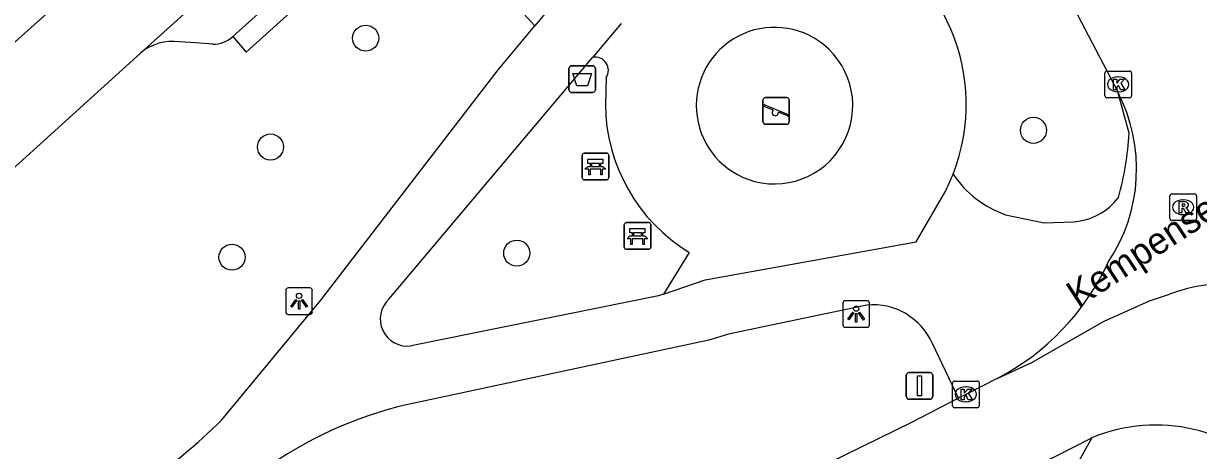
# Model space of a CAD drawing. Extents: x 162172 to 163187, y 382874 to 383684.
# Drawn here: x 162941.11 to 162985.24, y 383497.07 to 383513.09 of the extents above; entities that cross this region are included whole.
import ezdxf

# ---------------------------------------------------------------- set-up
doc = ezdxf.new("R2010")
doc.units = 0
for name, color, linetype in [('IMGEO_Afvalbak', 7, 'Continuous'), ('IMGEO_Bank', 7, 'Continuous'), ('IMGEO_Berm_groen', 7, 'Continuous'), ('IMGEO_Boom', 7, 'Continuous'), ('IMGEO_Kolk', 7, 'Continuous'), ('IMGEO_Lichtpunt', 7, 'Continuous'), ('IMGEO_Openbare_ruimte_label', 7, 'Continuous'), ('IMGEO_Parkeervlak_open', 7, 'Continuous'), ('IMGEO_Rijbaan_lokaal_open', 7, 'Continuous'), ('IMGEO_Rioolput', 7, 'Continuous'), ('IMGEO_Speelvoorziening', 7, 'Continuous'), ('IMGEO_Verkeersbordpaal', 7, 'Continuous'), ('IMGEO_Voetpad_gesloten', 7, 'Continuous'), ('IMGEO_Voetpad_open', 7, 'Continuous')]:
    doc.layers.add(name, color=color, linetype=linetype)

msp = doc.modelspace()

# ---------------------------------------------------------------- linework, layer by layer
at = {"layer": 'IMGEO_Afvalbak'}
for p, q in [((162961.602, 383510.605), (162961.602, 383511.405)), ((162961.602, 383511.405), (162961.602, 383510.605)), ((162961.702, 383511.505), (162962.492, 383511.505)), ((162962.492, 383511.505), (162961.702, 383511.505)), ((162962.592, 383511.405), (162962.592, 383510.605)), ((162962.592, 383510.605), (162962.592, 383511.405)), ((162962.492, 383510.505), (162961.702, 383510.505)), ((162961.702, 383510.505), (162962.492, 383510.505))]:
    msp.add_line(p, q, dxfattribs=at)
msp.add_lwpolyline([(162961.745, 383511.219), (162962.449, 383511.219), (162962.3, 383510.749), (162961.894, 383510.749), (162961.745, 383511.219)], dxfattribs=at)
for centre, start, end in [((162961.702, 383511.405), 90, 180), ((162961.702, 383511.405), 90, 180), ((162962.492, 383511.405), 0, 90), ((162962.492, 383511.405), 360, 90), ((162961.702, 383510.605), 180, 270), ((162961.702, 383510.605), 180, 270), ((162962.492, 383510.605), 270, 0), ((162962.492, 383510.605), 270, 0)]:
    msp.add_arc(centre, 0.1, start, end, dxfattribs=at)
at = {"layer": 'IMGEO_Bank'}
for p, q in [((162962.096, 383507.299), (162962.096, 383508.14)), ((162962.096, 383508.14), (162962.096, 383507.299)), ((162962.171, 383508.224), (162963.012, 383508.224)), ((162963.012, 383508.224), (162962.171, 383508.224)), ((162962.405, 383507.73), (162962.405, 383507.836)), ((162962.449, 383507.836), (162962.449, 383507.73)), ((162962.737, 383507.842), (162962.455, 383507.842)), ((162962.743, 383507.73), (162962.743, 383507.836)), ((162962.787, 383507.836), (162962.787, 383507.73)), ((162963.096, 383508.149), (162963.096, 383507.308)), ((162963.096, 383507.308), (162963.096, 383508.149)), ((162962.793, 383507.622), (162962.4, 383507.622)), ((162962.455, 383507.724), (162962.737, 383507.724)), ((162963.021, 383507.224), (162962.18, 383507.224)), ((162962.18, 383507.224), (162963.021, 383507.224)), ((162963.751, 383505.618), (162964.592, 383505.618)), ((162964.592, 383505.618), (162963.751, 383505.618)), ((162963.676, 383504.693), (162963.676, 383505.534)), ((162963.676, 383505.534), (162963.676, 383504.693)), ((162963.985, 383505.124), (162963.985, 383505.23)), ((162964.029, 383505.23), (162964.029, 383505.124)), ((162964.317, 383505.236), (162964.035, 383505.236)), ((162964.323, 383505.124), (162964.323, 383505.23)), ((162964.367, 383505.23), (162964.367, 383505.124)), ((162964.676, 383505.543), (162964.676, 383504.702)), ((162964.676, 383504.702), (162964.676, 383505.543)), ((162964.373, 383505.016), (162963.98, 383505.016)), ((162964.035, 383505.118), (162964.317, 383505.118)), ((162964.601, 383504.618), (162963.76, 383504.618)), ((162963.76, 383504.618), (162964.601, 383504.618))]:
    msp.add_line(p, q, dxfattribs=at)
for points in [[(162962.399, 383507.842), (162962.313, 383507.842), (162962.313, 383508.003), (162962.876, 383508.003), (162962.876, 383507.842), (162962.793, 383507.842)], [(162962.343, 383507.622), (162962.201, 383507.622), (162962.313, 383507.724), (162962.399, 383507.724)], [(162962.393, 383507.615), (162962.393, 383507.408), (162962.35, 383507.408), (162962.35, 383507.615)], [(162962.793, 383507.724), (162962.876, 383507.724), (162962.988, 383507.622), (162962.849, 383507.622)], [(162962.843, 383507.615), (162962.843, 383507.408), (162962.799, 383507.408), (162962.799, 383507.615)], [(162963.979, 383505.236), (162963.893, 383505.236), (162963.893, 383505.397), (162964.456, 383505.397), (162964.456, 383505.236), (162964.373, 383505.236)], [(162963.923, 383505.016), (162963.781, 383505.016), (162963.893, 383505.118), (162963.979, 383505.118)], [(162963.973, 383505.009), (162963.973, 383504.802), (162963.93, 383504.802), (162963.93, 383505.009)], [(162964.373, 383505.118), (162964.456, 383505.118), (162964.568, 383505.016), (162964.429, 383505.016)], [(162964.423, 383505.009), (162964.423, 383504.802), (162964.379, 383504.802), (162964.379, 383505.009)]]:
    msp.add_lwpolyline(points, dxfattribs=at)
for centre, radius, start, end in [((162962.174, 383508.146), 0.0779, 92.4484, 184.2845), ((162962.174, 383508.146), 0.0779, 92.4484, 184.2845), ((162962.398, 383507.835), 0.00671, 2.8957, 87.1043), ((162962.455, 383507.835), 0.00671, 92.8957, 177.1043), ((162962.737, 383507.835), 0.00671, 2.8957, 87.1043), ((162962.794, 383507.835), 0.00671, 92.8957, 177.1043), ((162963.018, 383508.146), 0.0779, 2.4484, 94.2845), ((162963.018, 383508.146), 0.0779, 2.4484, 94.2845), ((162962.343, 383507.615), 0.00671, 2.8957, 87.1043), ((162962.4, 383507.615), 0.00671, 92.8957, 177.1043), ((162962.398, 383507.731), 0.00671, 272.8957, 357.1043), ((162962.455, 383507.731), 0.00671, 182.8957, 267.1043), ((162962.737, 383507.731), 0.00671, 272.8957, 357.1043), ((162962.794, 383507.731), 0.00671, 182.8957, 267.1043), ((162962.792, 383507.615), 0.00671, 2.8957, 87.1043), ((162962.849, 383507.615), 0.00671, 92.8957, 177.1043), ((162962.174, 383507.302), 0.0779, 182.4484, 274.2845), ((162962.174, 383507.302), 0.0779, 182.4484, 274.2845), ((162963.018, 383507.302), 0.0779, 272.4484, 4.2845), ((162963.018, 383507.302), 0.0779, 272.4484, 4.2845), ((162963.754, 383505.54), 0.0779, 92.4484, 184.2845), ((162963.754, 383505.54), 0.0779, 92.4484, 184.2845), ((162964.598, 383505.54), 0.0779, 2.4484, 94.2845), ((162964.598, 383505.54), 0.0779, 2.4484, 94.2845), ((162963.978, 383505.229), 0.00671, 2.8957, 87.1043), ((162964.035, 383505.229), 0.00671, 92.8957, 177.1043), ((162964.317, 383505.229), 0.00671, 2.8957, 87.1043), ((162964.374, 383505.229), 0.00671, 92.8957, 177.1043), ((162963.923, 383505.009), 0.00671, 2.8957, 87.1043), ((162963.98, 383505.009), 0.00671, 92.8957, 177.1043), ((162963.978, 383505.125), 0.00671, 272.8957, 357.1043), ((162964.035, 383505.125), 0.00671, 182.8957, 267.1043), ((162964.317, 383505.125), 0.00671, 272.8957, 357.1043), ((162964.374, 383505.125), 0.00671, 182.8957, 267.1043), ((162964.372, 383505.009), 0.00671, 2.8957, 87.1043), ((162964.429, 383505.009), 0.00671, 92.8957, 177.1043), ((162963.754, 383504.696), 0.0779, 182.4484, 274.2845), ((162963.754, 383504.696), 0.0779, 182.4484, 274.2845), ((162964.598, 383504.696), 0.0779, 272.4484, 4.2845), ((162964.598, 383504.696), 0.0779, 272.4484, 4.2845)]:
    msp.add_arc(centre, radius, start, end, dxfattribs=at)
at = {"layer": 'IMGEO_Berm_groen'}
msp.add_lwpolyline([(162960.319, 383513.009), (162955.918, 383517.819)], dxfattribs=at)
at = {"layer": 'IMGEO_Boom'}
for centre in [(162953.965, 383512.541), (162979.046, 383509.083), (162950.391, 383508.456), (162948.946, 383504.321), (162959.64, 383504.474)]:
    msp.add_circle(centre, 0.489, dxfattribs=at)
at = {"layer": 'IMGEO_Kolk'}
for p, q in [((162981.73, 383510.381), (162981.73, 383511.233)), ((162981.805, 383511.307), (162982.657, 383511.307)), ((162982.218, 383511.087), (162982.243, 383511.087)), ((162982.731, 383511.233), (162982.731, 383510.381)), ((162982.241, 383510.527), (162982.216, 383510.527)), ((162982.657, 383510.307), (162981.805, 383510.307)), ((162976.006, 383498.748), (162976.006, 383499.6)), ((162976.081, 383499.674), (162976.933, 383499.674)), ((162976.494, 383499.454), (162976.519, 383499.454)), ((162977.007, 383499.6), (162977.007, 383498.748)), ((162976.933, 383498.674), (162976.081, 383498.674)), ((162976.517, 383498.894), (162976.492, 383498.894))]:
    msp.add_line(p, q, dxfattribs=at)
for points in [[(162981.73, 383510.381), (162981.73, 383511.233)], [(162981.805, 383511.307), (162982.657, 383511.307)], [(162982.051, 383511.007), (162982.174, 383511.007), (162982.174, 383510.856), (162982.304, 383511.007), (162982.468, 383511.007), (162982.322, 383510.856), (162982.475, 383510.607), (162982.323, 383510.607), (162982.238, 383510.771), (162982.174, 383510.704), (162982.174, 383510.607), (162982.051, 383510.607), (162982.051, 383511.007)], [(162982.731, 383511.233), (162982.731, 383510.381)], [(162982.657, 383510.307), (162981.805, 383510.307)], [(162976.006, 383498.748), (162976.006, 383499.6)], [(162976.081, 383499.674), (162976.933, 383499.674)], [(162977.007, 383499.6), (162977.007, 383498.748)], [(162976.327, 383499.374), (162976.45, 383499.374), (162976.45, 383499.223), (162976.58, 383499.374), (162976.744, 383499.374), (162976.598, 383499.223), (162976.751, 383498.974), (162976.599, 383498.974), (162976.514, 383499.138), (162976.45, 383499.071), (162976.45, 383498.974), (162976.327, 383498.974), (162976.327, 383499.374)], [(162976.933, 383498.674), (162976.081, 383498.674)]]:
    msp.add_lwpolyline(points, dxfattribs=at)
for centre, start, end in [((162981.807, 383511.231), 91.552, 178.448), ((162981.807, 383511.231), 91.552, 178.448), ((162982.655, 383511.231), 1.552, 88.448), ((162982.655, 383511.231), 1.552, 88.448), ((162981.807, 383510.383), 181.552, 268.448), ((162981.807, 383510.383), 181.552, 268.448), ((162982.655, 383510.383), 271.552, 358.448), ((162982.655, 383510.383), 271.552, 358.448), ((162976.083, 383499.598), 91.552, 178.448), ((162976.083, 383499.598), 91.552, 178.448), ((162976.931, 383499.598), 1.552, 88.448), ((162976.931, 383499.598), 1.552, 88.448), ((162976.083, 383498.75), 181.552, 268.448), ((162976.083, 383498.75), 181.552, 268.448), ((162976.931, 383498.75), 271.552, 358.448), ((162976.931, 383498.75), 271.552, 358.448)]:
    msp.add_arc(centre, 0.0765, start, end, dxfattribs=at)
for centre, major_axis, ratio, start_param, end_param in [((162982.217, 383510.807), (-0.387, 0.002), 0.722429, 4.712389, 7.853982), ((162982.242, 383510.807), (-0.39, 0.002), 0.717154, 1.570796, 4.712389), ((162976.493, 383499.174), (-0.387, 0.002), 0.722429, 4.712389, 7.853982), ((162976.518, 383499.174), (-0.39, 0.002), 0.717154, 1.570796, 4.712389)]:
    msp.add_ellipse(centre, major_axis=major_axis, ratio=ratio, start_param=start_param, end_param=end_param, dxfattribs=at)
at = {"layer": 'IMGEO_Lichtpunt'}
for p, q in [((162950.966, 383503.073), (162950.966, 383502.266)), ((162950.966, 383503.073), (162950.966, 383502.266)), ((162951.868, 383503.168), (162951.06, 383503.168)), ((162951.868, 383503.168), (162951.06, 383503.168)), ((162951.962, 383502.266), (162951.962, 383503.073)), ((162951.962, 383502.266), (162951.962, 383503.073)), ((162971.89, 383502.591), (162971.89, 383501.784)), ((162971.89, 383502.591), (162971.89, 383501.784)), ((162972.792, 383502.686), (162971.984, 383502.686)), ((162972.792, 383502.686), (162971.984, 383502.686)), ((162972.886, 383501.784), (162972.886, 383502.591)), ((162972.886, 383501.784), (162972.886, 383502.591)), ((162951.06, 383502.172), (162951.868, 383502.172)), ((162951.06, 383502.172), (162951.868, 383502.172)), ((162971.984, 383501.69), (162972.792, 383501.69)), ((162971.984, 383501.69), (162972.792, 383501.69))]:
    msp.add_line(p, q, dxfattribs=at)
for points in [[(162951.34, 383502.737), (162951.379, 383502.709), (162951.191, 383502.447), (162951.153, 383502.474), (162951.34, 383502.737)], [(162951.442, 383502.689), (162951.489, 383502.689), (162951.489, 383502.367), (162951.442, 383502.367), (162951.442, 383502.689)], [(162951.552, 383502.709), (162951.59, 383502.736), (162951.777, 383502.474), (162951.738, 383502.446), (162951.552, 383502.709)], [(162972.264, 383502.255), (162972.303, 383502.227), (162972.115, 383501.965), (162972.077, 383501.992), (162972.264, 383502.255)], [(162972.366, 383502.207), (162972.413, 383502.207), (162972.413, 383501.885), (162972.366, 383501.885), (162972.366, 383502.207)], [(162972.476, 383502.227), (162972.514, 383502.254), (162972.701, 383501.992), (162972.662, 383501.964), (162972.476, 383502.227)]]:
    msp.add_lwpolyline(points, dxfattribs=at)
for centre in [(162951.465, 383502.871), (162972.389, 383502.389)]:
    msp.add_circle(centre, 0.0994, dxfattribs=at)
for centre, start, end in [((162951.06, 383503.073), 90, 180), ((162951.06, 383503.073), 90, 180), ((162951.868, 383503.073), 0, 90), ((162951.868, 383503.073), 0, 90), ((162971.984, 383502.591), 90, 180), ((162971.984, 383502.591), 90, 180), ((162972.792, 383502.591), 0, 90), ((162972.792, 383502.591), 0, 90), ((162951.06, 383502.266), 180, 270), ((162951.06, 383502.266), 180, 270), ((162951.868, 383502.266), 270, 0), ((162951.868, 383502.266), 270, 360), ((162971.984, 383501.784), 180, 270), ((162971.984, 383501.784), 180, 270), ((162972.792, 383501.784), 270, 0), ((162972.792, 383501.784), 270, 360)]:
    msp.add_arc(centre, 0.0946, start, end, dxfattribs=at)
at = {"layer": 'IMGEO_Parkeervlak_open'}
msp.add_lwpolyline([(162948.226, 383512.317), (162947.575, 383512.362), (162946.975, 383512.405)], dxfattribs=at)
for centre, radius, start, end in [((162946.714, 383510.556), 1.867, 81.9779, 130.4468), ((162948.242, 383513.395), 1.078, 269.129, 313.0481)]:
    msp.add_arc(centre, radius, start, end, dxfattribs=at)
at = {"layer": 'IMGEO_Rijbaan_lokaal_open'}
for points in [[(162962.857, 383532.136), (162930.121, 383502.868)], [(162945.503, 383511.977), (162963.246, 383527.952), (162963.434, 383528.095)], [(162976.422, 383521.598), (162982.211, 383510.527)], [(162936.375, 383503.711), (162945.503, 383511.977)], [(162977.681, 383499.769), (162978.958, 383500.358), (162981.707, 383501.921), (162983.403, 383502.68), (162984.157, 383502.933)], [(162977.681, 383499.769), (162976.507, 383499.174), (162976.294, 383499.065), (162976.226, 383499.03)], [(162976.226, 383499.03), (162974.437, 383498.109), (162964.696, 383493.341), (162964.589, 383493.288)], [(162940.365, 383477.407), (162977.742, 383495.76), (162981.241, 383497.547)]]:
    msp.add_lwpolyline(points, dxfattribs=at)
for centre, radius, start, end in [((162976.631, 383507.629), 6.288, 326.1808, 27.4496), ((162973.379, 383508.065), 9.345, 297.4076, 335.0895), ((162986.303, 383497.26), 6.065, 58.1841, 110.7197), ((162983.645, 383491.688), 6.333, 41.7757, 112.3067)]:
    msp.add_arc(centre, radius, start, end, dxfattribs=at)
at = {"layer": 'IMGEO_Rioolput'}
for p, q in [((162984.171, 383505.771), (162984.171, 383506.623)), ((162984.246, 383506.697), (162985.098, 383506.697)), ((162984.659, 383506.477), (162984.684, 383506.477)), ((162985.172, 383506.623), (162985.172, 383505.771)), ((162985.098, 383505.697), (162984.246, 383505.697)), ((162984.682, 383505.917), (162984.657, 383505.917))]:
    msp.add_line(p, q, dxfattribs=at)
for points in [[(162984.171, 383505.771), (162984.171, 383506.623)], [(162984.246, 383506.697), (162985.098, 383506.697)], [(162985.172, 383506.623), (162985.172, 383505.771)], [(162984.76, 383506.395), (162984.508, 383506.397), (162984.508, 383505.997)], [(162984.508, 383505.997), (162984.632, 383505.997), (162984.632, 383506.159), (162984.643, 383506.159)], [(162984.686, 383506.316), (162984.632, 383506.316), (162984.632, 383506.235)], [(162984.632, 383506.235), (162984.684, 383506.235)], [(162984.69, 383506.13), (162984.761, 383505.997), (162984.901, 383505.997), (162984.836, 383506.123)], [(162985.098, 383505.697), (162984.246, 383505.697)]]:
    msp.add_lwpolyline(points, dxfattribs=at)
for centre, radius, start, end in [((162984.248, 383506.621), 0.0765, 91.552, 178.448), ((162984.248, 383506.621), 0.0765, 91.552, 178.448), ((162985.096, 383506.621), 0.0765, 1.552, 88.448), ((162985.096, 383506.621), 0.0765, 1.552, 88.448), ((162984.642, 383506.106), 0.0533, 26.0293, 88.6989), ((162984.668, 383506.424), 0.19, 274.7715, 282.9687), ((162984.692, 383506.22), 0.0964, 77.0061, 93.1865), ((162984.706, 383506.277), 0.0378, 276.6634, 79.6772), ((162984.759, 383506.285), 0.109, 350.3612, 89.416), ((162984.757, 383506.285), 0.112, 277.5842, 350.9817), ((162984.741, 383506.07), 0.108, 29.5134, 73.7905), ((162984.248, 383505.773), 0.0765, 181.552, 268.448), ((162984.248, 383505.773), 0.0765, 181.552, 268.448), ((162985.096, 383505.773), 0.0765, 271.552, 358.448), ((162985.096, 383505.773), 0.0765, 271.552, 358.448)]:
    msp.add_arc(centre, radius, start, end, dxfattribs=at)
for centre, major_axis, ratio, start_param, end_param in [((162984.658, 383506.197), (-0.387, 0.002), 0.722429, 4.712389, 7.853982), ((162984.683, 383506.197), (-0.39, 0.002), 0.717154, 1.570796, 4.712389)]:
    msp.add_ellipse(centre, major_axis=major_axis, ratio=ratio, start_param=start_param, end_param=end_param, dxfattribs=at)
at = {"layer": 'IMGEO_Speelvoorziening'}
for p, q in [((162968.885, 383509.41), (162968.885, 383510.21)), ((162968.885, 383510.21), (162968.885, 383509.41)), ((162968.954, 383510.035), (162969.83, 383509.682)), ((162968.985, 383510.31), (162969.775, 383510.31)), ((162969.775, 383510.31), (162968.985, 383510.31)), ((162969.875, 383510.21), (162969.875, 383509.41)), ((162969.875, 383509.41), (162969.875, 383510.21)), ((162969.268, 383509.838), (162968.929, 383509.975)), ((162969.806, 383509.622), (162969.466, 383509.759)), ((162969.775, 383509.31), (162968.985, 383509.31)), ((162968.985, 383509.31), (162969.775, 383509.31))]:
    msp.add_line(p, q, dxfattribs=at)
for centre, radius, start, end in [((162968.985, 383510.21), 0.1, 90, 180), ((162968.985, 383510.21), 0.1, 90, 180), ((162968.942, 383510.005), 0.0327, 68.078, 248.078), ((162969.775, 383510.21), 0.1, 0, 90), ((162969.775, 383510.21), 0.1, 360, 90), ((162969.347, 383509.748), 0.12, 130.9928, 5.1632), ((162969.818, 383509.652), 0.0327, 248.078, 68.078), ((162968.985, 383509.41), 0.1, 180, 270), ((162968.985, 383509.41), 0.1, 180, 270), ((162969.775, 383509.41), 0.1, 270, 0), ((162969.775, 383509.41), 0.1, 270, 0)]:
    msp.add_arc(centre, radius, start, end, dxfattribs=at)
at = {"layer": 'IMGEO_Verkeersbordpaal'}
for p, q in [((162974.271, 383499.089), (162974.271, 383499.889)), ((162974.271, 383499.889), (162974.271, 383499.089)), ((162974.371, 383499.989), (162975.161, 383499.989)), ((162975.161, 383499.989), (162974.371, 383499.989)), ((162975.261, 383499.889), (162975.261, 383499.089)), ((162975.261, 383499.089), (162975.261, 383499.889)), ((162975.161, 383498.989), (162974.371, 383498.989)), ((162974.371, 383498.989), (162975.161, 383498.989))]:
    msp.add_line(p, q, dxfattribs=at)
msp.add_lwpolyline([(162974.691, 383499.864), (162974.841, 383499.864), (162974.841, 383499.114), (162974.691, 383499.114), (162974.691, 383499.864)], dxfattribs=at)
for centre, start, end in [((162974.371, 383499.889), 90, 180), ((162974.371, 383499.889), 90, 180), ((162975.161, 383499.889), 0, 90), ((162975.161, 383499.889), 360, 90), ((162974.371, 383499.089), 180, 270), ((162974.371, 383499.089), 180, 270), ((162975.161, 383499.089), 270, 0), ((162975.161, 383499.089), 270, 0)]:
    msp.add_arc(centre, 0.1, start, end, dxfattribs=at)
at = {"layer": 'IMGEO_Voetpad_gesloten'}
for points in [[(162963.563, 383513.091), (162962.493, 383511.822)], [(162962.996, 383511.06), (162962.968, 383510.052)], [(162965.148, 383502.938), (162966.717, 383503.473), (162974.642, 383504.894), (162975.727, 383506.768)], [(162966.117, 383504.5), (162965.148, 383502.938)]]:
    msp.add_lwpolyline(points, dxfattribs=at)
for centre, radius, start, end in [((162969.343, 383510.053), 7.179, 338.6569, 67.8075), ((162969.323, 383510.009), 2.939, 51.3615, 250.0284), ((162969.321, 383510.011), 2.939, 250.0779, 51.312), ((162962.587, 383511.337), 0.494, 325.9445, 100.9135), ((162969.544, 383510.113), 6.577, 180.5309, 238.5915), ((162969.29, 383510.074), 7.236, 332.8101, 338.6494)]:
    msp.add_arc(centre, radius, start, end, dxfattribs=at)
at = {"layer": 'IMGEO_Voetpad_open'}
for points in [[(162962.374, 383524.6), (162957.9, 383520.594), (162948.978, 383512.607)], [(162966.526, 383524.202), (162966.404, 383521.674), (162966.063, 383519.847), (162965.31, 383518.301), (162964.284, 383517.246), (162961.248, 383514.126), (162960.319, 383513.009)], [(162948.978, 383512.607), (162949.474, 383512.019), (162955.918, 383517.819)], [(162948.568, 383498.215), (162952.278, 383502.71), (162958.945, 383511.359), (162960.319, 383513.009)], [(162954.851, 383502.753), (162962.493, 383511.822)], [(162982.641, 383508.973), (162982.211, 383510.527)], [(162977.999, 383505.915), (162979.445, 383505.614), (162980.553, 383505.652)], [(162965.148, 383502.938), (162964.966, 383502.876), (162955.677, 383500.993)], [(162972.783, 383502.526), (162967.595, 383501.433), (162966.848, 383501.213), (162955.851, 383498.856)], [(162976.226, 383499.03), (162975.249, 383501.083)], [(162981.241, 383497.547), (162979.737, 383494.849), (162941.693, 383476.103)]]:
    msp.add_lwpolyline(points, dxfattribs=at)
for centre, radius, start, end in [((162971.093, 383509.666), 11.569, 344.4257, 356.5649), ((162979.277, 383509.599), 3.899, 213.6168, 250.8673), ((162980.405, 383507.942), 2.294, 273.6909, 322.9756), ((162955.529, 383501.997), 1.015, 131.9013, 278.3818), ((162973.013, 383500.091), 2.446, 23.9267, 95.4045), ((162958.826, 383484.364), 14.794, 101.5991, 124.6786), ((162926.736, 383520.893), 31.479, 299.6552, 313.9116)]:
    msp.add_arc(centre, radius, start, end, dxfattribs=at)

# ---------------------------------------------------------------- texts
at = {"layer": 'IMGEO_Openbare_ruimte_label'}
msp.add_text('Kempensebaan', height=1, rotation=33.1656, dxfattribs=at).set_placement((162980.717, 383502.396))

doc.saveas('drawing.dxf')
